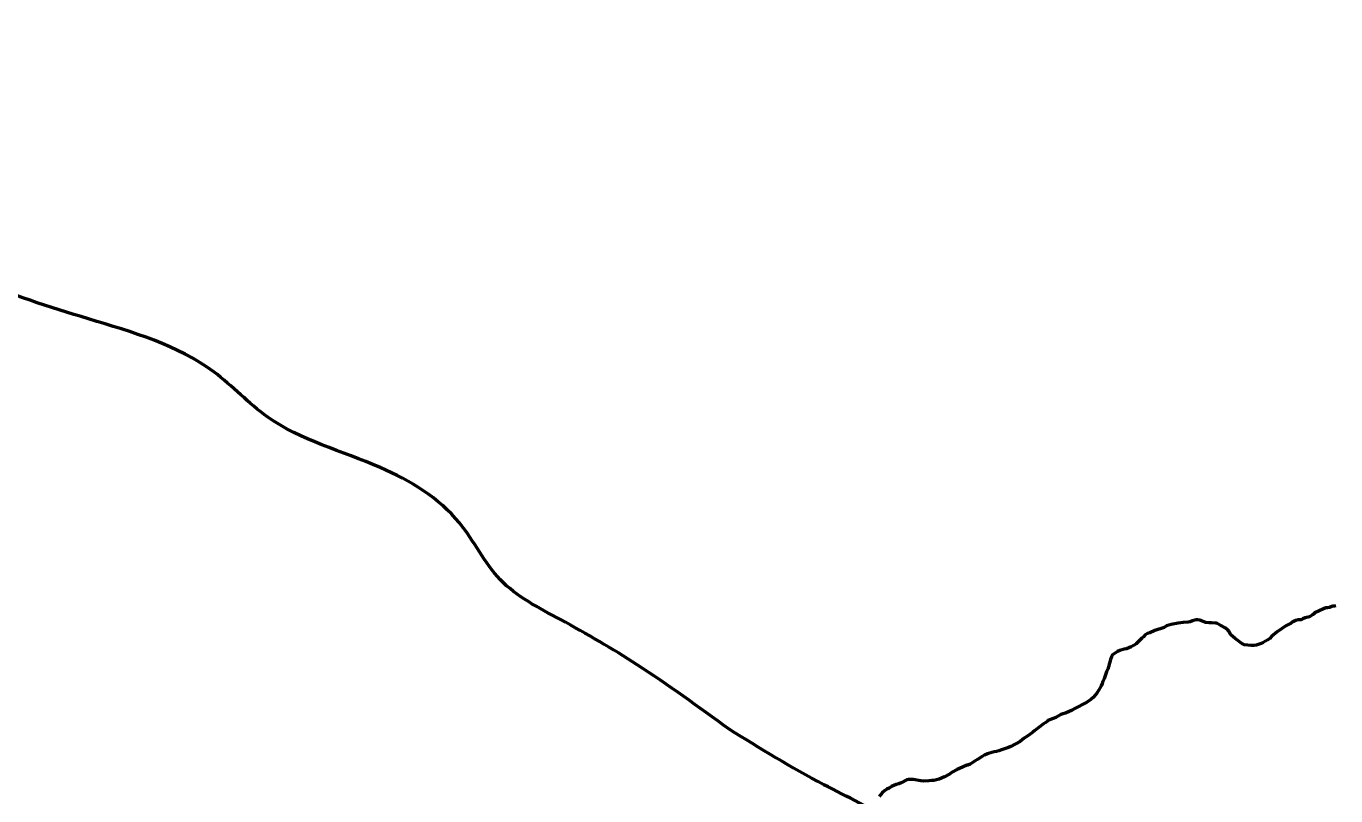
# Model space of a CAD drawing. Extents: x 553962 to 842807, y 8883888 to 9032388.
# Drawn here: x 806259 to 807559, y 9018705 to 9019468 of the extents above; entities that cross this region are included whole.
import ezdxf

# ---------------------------------------------------------------- set-up
doc = ezdxf.new("R2010")
doc.units = 0
doc.header["$LTSCALE"] = 200
doc.layers.add('1', color=7, linetype='Continuous', lineweight=13)

msp = doc.modelspace()

# ---------------------------------------------------------------- linework, layer by layer
at = {"layer": '1', "lineweight": 53}
for points in [[(807556.2, 9018892.7), (807555.2, 9018892.5), (807552.9, 9018891.5), (807550.8, 9018891.3), (807549.1, 9018891), (807546.7, 9018890.2), (807538.1, 9018886.2), (807537, 9018885), (807536.3, 9018884.6), (807535.8, 9018884.1), (807532.8, 9018882.2), (807528.7, 9018881.1), (807526.3, 9018880.1), (807524.2, 9018879.4), (807521.7, 9018879.1), (807519.4, 9018878.6), (807517.2, 9018877.6), (807516.6, 9018877.1), (807515.3, 9018876.8), (807514.8, 9018876), (807509.6, 9018873.3), (807500.8, 9018867.2), (807495.2, 9018862.6), (807493.5, 9018860.8), (807491.5, 9018859.4), (807487, 9018856.8), (807484.9, 9018855.9), (807480.1, 9018854.2), (807477.6, 9018853.8), (807474.9, 9018853.8), (807468.4, 9018854.6), (807465.8, 9018855.7), (807461.8, 9018858.8), (807459.3, 9018860.6), (807455, 9018864.4), (807454.1, 9018865.3), (807453.7, 9018866.9), (807453.2, 9018867.2), (807453, 9018868), (807452, 9018869.1), (807449.3, 9018871.4), (807444.2, 9018873.9), (807441.3, 9018875.5), (807440.2, 9018875.9), (807435.8, 9018876.4), (807433.4, 9018876.3), (807430.1, 9018876.6), (807424, 9018878.9), (807421.7, 9018879.3), (807420.5, 9018879.3), (807419.2, 9018878.9), (807416.9, 9018878.4), (807414.6, 9018877.4), (807412.4, 9018876.8), (807407.5, 9018876.7), (807402.7, 9018876), (807395.7, 9018874.5), (807391.2, 9018873.2), (807388.6, 9018871.8), (807379.4, 9018868.8), (807374.5, 9018866.5), (807372.1, 9018865.6), (807370, 9018864.2), (807368.3, 9018862.5), (807366.4, 9018861), (807363, 9018857.4), (807360.8, 9018855.4), (807358.8, 9018854.1), (807356, 9018852.6), (807351.4, 9018850.6), (807348.9, 9018850), (807344.8, 9018848.7), (807342.4, 9018847.8), (807340.3, 9018846.6), (807337.4, 9018844.4), (807336.5, 9018842.6), (807335.6, 9018839.8), (807333.6, 9018832.5)], [(807556.2, 9018892.7), (807555.2, 9018892.5), (807552.9, 9018891.5), (807550.8, 9018891.3), (807549.1, 9018891), (807546.7, 9018890.2), (807538.1, 9018886.2), (807537, 9018885), (807536.3, 9018884.6), (807535.8, 9018884.1), (807532.8, 9018882.2), (807528.7, 9018881.1), (807526.3, 9018880.1), (807524.2, 9018879.4), (807521.7, 9018879.1), (807519.4, 9018878.6), (807517.2, 9018877.6), (807516.6, 9018877.1), (807515.3, 9018876.8), (807514.8, 9018876), (807509.6, 9018873.3), (807500.8, 9018867.2), (807495.2, 9018862.6), (807493.5, 9018860.8), (807491.5, 9018859.4), (807487, 9018856.8), (807484.9, 9018855.9), (807480.1, 9018854.2), (807477.6, 9018853.8), (807474.9, 9018853.8), (807468.4, 9018854.6), (807465.8, 9018855.7), (807461.8, 9018858.8), (807459.3, 9018860.6), (807455, 9018864.4), (807454.1, 9018865.3), (807453.7, 9018866.9), (807453.2, 9018867.2), (807453, 9018868), (807452, 9018869.1), (807449.3, 9018871.4), (807444.2, 9018873.9), (807441.3, 9018875.5), (807440.2, 9018875.9), (807435.8, 9018876.4), (807433.4, 9018876.3), (807430.1, 9018876.6), (807424, 9018878.9), (807421.7, 9018879.3), (807420.5, 9018879.3), (807419.2, 9018878.9), (807416.9, 9018878.4), (807414.6, 9018877.4), (807412.4, 9018876.8), (807407.5, 9018876.7), (807402.7, 9018876), (807395.7, 9018874.5), (807391.2, 9018873.2), (807388.6, 9018871.8), (807379.4, 9018868.8), (807374.5, 9018866.5), (807372.1, 9018865.6), (807370, 9018864.2), (807368.3, 9018862.5), (807366.4, 9018861), (807363, 9018857.4), (807360.8, 9018855.4), (807358.8, 9018854.1), (807356, 9018852.6), (807351.4, 9018850.6), (807348.9, 9018850), (807344.8, 9018848.7), (807342.4, 9018847.8), (807340.3, 9018846.6), (807337.4, 9018844.4), (807336.5, 9018842.6), (807335.6, 9018839.8), (807333.6, 9018832.5)], [(807333.6, 9018832.5), (807332.7, 9018830.2), (807331.6, 9018827.8), (807329.2, 9018820.8), (807328, 9018818.4), (807327.2, 9018816.1), (807327.2, 9018816.1), (807326.3, 9018813.7), (807323.7, 9018809.1), (807322, 9018806.6), (807318.2, 9018802.2), (807315.8, 9018800.2), (807311.7, 9018797.2), (807300.1, 9018791.3), (807297.5, 9018789.8), (807290.7, 9018786.7), (807288.2, 9018786), (807286.2, 9018785.2), (807281.2, 9018782.2), (807273.2, 9018779.3), (807272.9, 9018778.8), (807271.2, 9018777.4), (807269, 9018776), (807264.8, 9018772.7), (807260.5, 9018769.6), (807258.5, 9018767.8), (807254.5, 9018764.7), (807249.8, 9018762), (807245.7, 9018758.6), (807236.6, 9018753.7), (807234.3, 9018752.7), (807227.2, 9018750.4), (807224.7, 9018749.2), (807222.4, 9018748.7), (807220, 9018748.3), (807217.8, 9018747.7), (807213.4, 9018746.3), (807210.6, 9018745.1), (807208, 9018743.8), (807203.6, 9018740.8), (807201.1, 9018739.4), (807196.3, 9018736.2), (807193.8, 9018735.1), (807192.8, 9018735), (807188.6, 9018733.1), (807183.4, 9018730.7), (807178.4, 9018728.1), (807175.7, 9018726.3), (807170.6, 9018723.5), (807165.5, 9018721.3), (807160.3, 9018719.9), (807157.7, 9018719.8), (807155.1, 9018719.4), (807150.2, 9018719.3), (807147.4, 9018719.7), (807139.7, 9018720.9), (807135, 9018720.8), (807133.3, 9018720.6), (807127.6, 9018717.6), (807125.3, 9018716.5), (807122.8, 9018715.9), (807120.4, 9018715), (807118.1, 9018713.8), (807115.7, 9018712.3), (807113.4, 9018711.2), (807111.3, 9018709.7), (807108.9, 9018707.6), (807106, 9018703.9)], [(807333.6, 9018832.5), (807332.7, 9018830.2), (807331.6, 9018827.8), (807329.2, 9018820.8), (807328, 9018818.4), (807327.2, 9018816.1), (807327.2, 9018816.1), (807326.3, 9018813.7), (807323.7, 9018809.1), (807322, 9018806.6), (807318.2, 9018802.2), (807315.8, 9018800.2), (807311.7, 9018797.2), (807300.1, 9018791.3), (807297.5, 9018789.8), (807290.7, 9018786.7), (807288.2, 9018786), (807286.2, 9018785.2), (807281.2, 9018782.2), (807273.2, 9018779.3), (807272.9, 9018778.8), (807271.2, 9018777.4), (807269, 9018776), (807264.8, 9018772.7), (807260.5, 9018769.6), (807258.5, 9018767.8), (807254.5, 9018764.7), (807249.8, 9018762), (807245.7, 9018758.6), (807236.6, 9018753.7), (807234.3, 9018752.7), (807227.2, 9018750.4), (807224.7, 9018749.2), (807222.4, 9018748.7), (807220, 9018748.3), (807217.8, 9018747.7), (807213.4, 9018746.3), (807210.6, 9018745.1), (807208, 9018743.8), (807203.6, 9018740.8), (807201.1, 9018739.4), (807196.3, 9018736.2), (807193.8, 9018735.1), (807192.8, 9018735), (807188.6, 9018733.1), (807183.4, 9018730.7), (807178.4, 9018728.1), (807175.7, 9018726.3), (807170.6, 9018723.5), (807165.5, 9018721.3), (807160.3, 9018719.9), (807157.7, 9018719.8), (807155.1, 9018719.4), (807150.2, 9018719.3), (807147.4, 9018719.7), (807139.7, 9018720.9), (807135, 9018720.8), (807133.3, 9018720.6), (807127.6, 9018717.6), (807125.3, 9018716.5), (807122.8, 9018715.9), (807120.4, 9018715), (807118.1, 9018713.8), (807115.7, 9018712.3), (807113.4, 9018711.2), (807111.3, 9018709.7), (807108.9, 9018707.6), (807106, 9018703.9)]]:
    msp.add_lwpolyline(points, dxfattribs=at)
for points in [[(806957, 9018770.8), (806865.7, 9018834.7), (806789.6, 9018879.5), (806729.9, 9018919.2), (806689.5, 9018975.3), (806610.8, 9019030.3), (806499.1, 9019080.4), (806445.8, 9019125.1), (806321.3, 9019177.8), (806206.9, 9019217.7), (806119.3, 9019254.9), (806039.2, 9019278.1), (805944, 9019331.9), (805890.8, 9019394.5), (805826.3, 9019458.3), (805812.7, 9019468.1)], [(808976.2, 9017322.9), (808973.7, 9017326.7), (808914.3, 9017402), (808871.2, 9017445.4), (808807.9, 9017504.2), (808697.4, 9017553), (808608.4, 9017582.6), (808541, 9017601.9), (808477.4, 9017622.5), (808380.8, 9017645.8), (808290.4, 9017653.8), (808177.1, 9017659.4), (808121, 9017645.6), (808005, 9017630.8), (807908.3, 9017645.2), (807835.9, 9017673.5), (807768.6, 9017715.7), (807742, 9017736.2), (807695.2, 9017794.9), (807679, 9017861.1), (807662.9, 9017934.9), (807640.3, 9017997.3), (807589.9, 9018085.3), (807569.7, 9018121), (807528.1, 9018183.4), (807499.1, 9018239.5), (807470.2, 9018317.2), (807408.2, 9018389.9), (807391.7, 9018396.4), (807318.3, 9018479.3), (807255, 9018544.5), (807193, 9018604.5), (807119.5, 9018677.3), (807051, 9018715.7), (806957, 9018770.8)]]:
    msp.add_spline(points, degree=3, dxfattribs=at)
at = {"layer": '1'}
for points in [[(805812.7, 9019468.1), (805826.3, 9019458.3), (805890.8, 9019394.5), (805944, 9019331.9), (806039.2, 9019278.1), (806119.3, 9019254.9), (806206.9, 9019217.7), (806321.3, 9019177.8), (806445.8, 9019125.1), (806499.1, 9019080.4), (806610.8, 9019030.3), (806689.5, 9018975.3), (806729.9, 9018919.2), (806789.6, 9018879.5), (806865.7, 9018834.7), (806957, 9018770.8)], [(806957, 9018770.8), (807051, 9018715.7), (807119.5, 9018677.3), (807193, 9018604.5), (807255, 9018544.5), (807318.3, 9018479.3), (807391.7, 9018396.4), (807408.2, 9018389.9), (807470.2, 9018317.2), (807499.1, 9018239.5), (807528.1, 9018183.4), (807569.7, 9018121), (807589.9, 9018085.3), (807640.3, 9017997.3), (807662.9, 9017934.9), (807679, 9017861.1), (807695.2, 9017794.9), (807742, 9017736.2), (807768.6, 9017715.7), (807835.9, 9017673.5), (807908.3, 9017645.2), (808005, 9017630.8), (808121, 9017645.6), (808177.1, 9017659.4), (808290.4, 9017653.8), (808380.8, 9017645.8), (808477.4, 9017622.5), (808541, 9017601.9), (808608.4, 9017582.6), (808697.4, 9017553), (808807.9, 9017504.2), (808871.2, 9017445.4), (808914.3, 9017402), (808973.7, 9017326.7), (808976.2, 9017322.9)]]:
    msp.add_spline(points, degree=3, dxfattribs=at)
at = {"layer": '1', "lineweight": 53}
msp.add_open_spline([(807559, 9018893), (807558.2, 9018892.9), (807557.2, 9018892.8), (807556.2, 9018892.7)], degree=3, dxfattribs=at)
msp.add_open_spline([(807559, 9018893), (807558.2, 9018892.9), (807557.2, 9018892.8), (807556.2, 9018892.7)], degree=3, dxfattribs=at)

doc.saveas('drawing.dxf')
